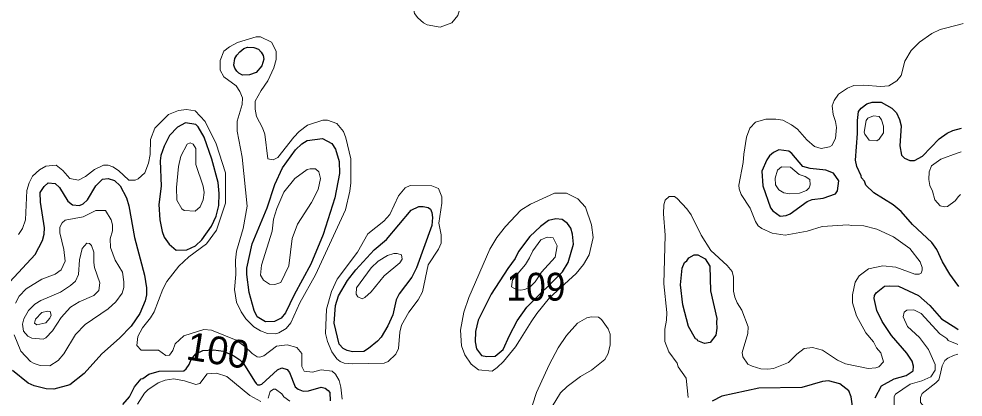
# Model space of a CAD drawing. Extents: x 673.3 to 698.5, y 6984.3 to 7012.3.
# Drawn here: x 695.603 to 698.317, y 7001.674 to 7002.761 of the extents above; entities that cross this region are included whole.
import ezdxf
from ezdxf.enums import TextEntityAlignment as Align

# ---------------------------------------------------------------- set-up
doc = ezdxf.new("R2010")
doc.units = 0
doc.header["$LTSCALE"] = 0.032
doc.layers.add('1', color=7, linetype='Continuous', lineweight=25)
doc.layers.add('2', color=7, linetype='Continuous', lineweight=13)
doc.layers.add('21', color=7, linetype='Continuous')
doc.layers.add('61', color=7, linetype='Continuous')

msp = doc.modelspace()

# ---------------------------------------------------------------- linework, layer by layer
at = {"layer": '1'}
for points in [[(696.2459, 7002.599), (696.2357, 7002.6051), (696.2294, 7002.6109), (696.2238, 7002.6196), (696.2213, 7002.6279), (696.2238, 7002.6474), (696.2294, 7002.6573), (696.2382, 7002.6667), (696.2492, 7002.6763), (696.2604, 7002.68), (696.2785, 7002.6793), (696.2913, 7002.6743), (696.2993, 7002.6655), (696.3051, 7002.656), (696.3067, 7002.6458), (696.3011, 7002.6264), (696.2853, 7002.6075), (696.2658, 7002.6004)], [(696.1576, 7002.358), (696.1357, 7002.4213), (696.1182, 7002.4506), (696.1114, 7002.4579), (696.0816, 7002.4625), (696.0592, 7002.45), (696.0363, 7002.4257), (696.0204, 7002.3954), (696.0114, 7002.3685), (696.0096, 7002.3533), (696.0121, 7002.2808), (696.0056, 7002.2275), (696.0079, 7002.1835), (696.0145, 7002.1505), (696.0205, 7002.1338), (696.0351, 7002.1136), (696.0549, 7002.0963), (696.0855, 7002.0972), (696.1111, 7002.109), (696.1289, 7002.1267), (696.1571, 7002.1656), (696.1698, 7002.194), (696.1781, 7002.2253), (696.1789, 7002.2589), (696.1756, 7002.2907)], [(696.3388, 7002.2856), (696.3605, 7002.3331), (696.3978, 7002.385), (696.4167, 7002.4023), (696.4315, 7002.4113), (696.4761, 7002.4178), (696.5022, 7002.4031), (696.5128, 7002.3868), (696.5234, 7002.351), (696.5242, 7002.3165), (696.5113, 7002.2471), (696.4776, 7002.1419), (696.4422, 7002.0565), (696.3939, 7001.9682), (696.3697, 7001.9164), (696.3564, 7001.9015), (696.3376, 7001.8913), (696.3117, 7001.8902), (696.2881, 7001.9048), (696.2789, 7001.9233), (696.2645, 7001.9745), (696.258, 7002.0262), (696.258, 7002.0451), (696.2731, 7002.1145), (696.3168, 7002.2181)], [(697.9494, 7002.2582), (697.9559, 7002.2672), (697.9591, 7002.2962), (697.9442, 7002.3177), (697.9217, 7002.3266), (697.877, 7002.3315), (697.8555, 7002.3369), (697.8241, 7002.3744), (697.8155, 7002.3812), (697.7868, 7002.3844), (697.7716, 7002.3768), (697.7604, 7002.3673), (697.7525, 7002.3562), (697.7378, 7002.3231), (697.7409, 7002.2813), (697.7632, 7002.2186), (697.7697, 7002.2092), (697.791, 7002.1947), (697.8076, 7002.1957), (697.8193, 7002.2008), (697.8686, 7002.2365), (697.8827, 7002.2419), (697.9148, 7002.2455)], [(696.7303, 7002.2117), (696.7526, 7002.2216), (696.7653, 7002.2223), (696.7795, 7002.2191), (696.7856, 7002.2141), (696.7897, 7002.2044), (696.7913, 7002.1901), (696.7897, 7002.1678), (696.7457, 7002.0461), (696.7322, 7002.0193), (696.6957, 7001.9709), (696.6876, 7001.954), (696.678, 7001.911), (696.6637, 7001.879), (696.6439, 7001.8467), (696.634, 7001.8353), (696.6083, 7001.8137), (696.5945, 7001.8056), (696.5614, 7001.8047), (696.5464, 7001.8081), (696.5351, 7001.8142), (696.5235, 7001.8268), (696.5089, 7001.8872), (696.5133, 7001.9372), (696.5213, 7001.9657), (696.5471, 7002.0095), (696.5716, 7002.0402), (696.624, 7002.0974), (696.6599, 7002.1275)], [(697.1969, 7002.1135), (697.194, 7002.1422), (697.1892, 7002.1596), (697.1797, 7002.1727), (697.1644, 7002.185), (697.1464, 7002.1865), (697.1253, 7002.1816), (697.1019, 7002.1649), (697.0712, 7002.1358), (697.0391, 7002.0923), (697.0293, 7002.0728), (697.0081, 7002.0443), (696.9599, 7001.9699), (696.9226, 7001.8953), (696.9152, 7001.8627), (696.9144, 7001.8328), (696.9185, 7001.8133), (696.9329, 7001.7942), (696.9474, 7001.7908), (696.9718, 7001.7916), (696.9947, 7001.8109), (697.0133, 7001.8514), (697.0352, 7001.8932), (697.0632, 7001.9331), (697.1653, 7002.0345), (697.1815, 7002.0614)], [(697.5113, 7001.9391), (697.5048, 7001.9972), (697.5096, 7002.0445), (697.5157, 7002.0615), (697.5228, 7002.0663), (697.5284, 7002.0749), (697.5441, 7002.0831), (697.5544, 7002.083), (697.5748, 7002.0716), (697.5886, 7002.0505), (697.591, 7001.9799), (697.609, 7001.9001), (697.6074, 7001.8894), (697.609, 7001.8721), (697.6058, 7001.8523), (697.5899, 7001.8312), (697.5731, 7001.8283), (697.5541, 7001.8362), (697.5525, 7001.8397), (697.5471, 7001.8421), (697.5272, 7001.8775)]]:
    msp.add_lwpolyline(points, close=True, dxfattribs=at)
for points in [[(698.3045, 7001.9922), (698.2936, 7002.0067), (698.2783, 7002.0271), (698.2572, 7002.0627), (698.2411, 7002.0982), (698.2266, 7002.1187), (698.1707, 7002.1705), (698.1385, 7002.2074), (698.1157, 7002.2269), (698.0604, 7002.2613), (698.0374, 7002.2835), (698.0333, 7002.2948), (698.0244, 7002.3048), (698.024, 7002.31), (698.0108, 7002.3373), (698.0073, 7002.3556), (698.013, 7002.4316), (698.013, 7002.4691), (698.016, 7002.4953), (698.0232, 7002.5046), (698.0395, 7002.5169), (698.0553, 7002.522), (698.0808, 7002.5219), (698.1117, 7002.505), (698.1252, 7002.4911), (698.1341, 7002.4718), (698.1383, 7002.4536), (698.1351, 7002.3963), (698.139, 7002.3695), (698.148, 7002.361), (698.1638, 7002.3545), (698.1771, 7002.3543), (698.2002, 7002.3666), (698.2481, 7002.4167), (698.2705, 7002.4326), (698.2871, 7002.4407), (698.3117, 7002.4471)], [(695.5775, 7002.0051), (695.6496, 7002.0837), (695.6707, 7002.1246), (695.6756, 7002.1425), (695.6772, 7002.1607), (695.665, 7002.234), (695.6647, 7002.2621), (695.6758, 7002.2795), (695.6869, 7002.2897), (695.7077, 7002.2877), (695.7202, 7002.2764), (695.7443, 7002.2377), (695.7577, 7002.2267), (695.7774, 7002.2249), (695.788, 7002.2297), (695.8008, 7002.2416), (695.8239, 7002.281), (695.843, 7002.3001), (695.8597, 7002.3021), (695.8784, 7002.2968), (695.894, 7002.2816), (695.912, 7002.247), (695.9192, 7002.2237), (695.9355, 7002.1325), (695.9638, 7002.0244), (695.9696, 7001.9881), (695.9696, 7001.9679), (695.9665, 7001.9506), (695.9503, 7001.9148), (695.9254, 7001.8785), (695.892, 7001.8434), (695.842, 7001.7983), (695.791, 7001.7424), (695.7492, 7001.7094), (695.704, 7001.6975), (695.6815, 7001.6976), (695.6467, 7001.7067), (695.6295, 7001.714), (695.5849, 7001.7504)], [(698.0634, 7001.6718), (698.0822, 7001.7068), (698.1179, 7001.7264), (698.1533, 7001.7363), (698.1726, 7001.7499), (698.174, 7001.7633), (698.1698, 7001.7773), (698.1548, 7001.8007), (698.1105, 7001.8512), (698.0838, 7001.8913), (698.069, 7001.9229), (698.061, 7001.9578), (698.0618, 7001.9666), (698.0665, 7001.9737), (698.0909, 7001.9926), (698.1038, 7001.9943), (698.1307, 7001.9928), (698.1886, 7001.966), (698.2207, 7001.9379), (698.2545, 7001.8993), (698.2956, 7001.873), (698.3025, 7001.8686)], [(695.902, 7001.6532), (695.9206, 7001.6749), (695.9353, 7001.7042), (695.9545, 7001.7267), (695.9591, 7001.7274), (695.9762, 7001.7402), (696.006, 7001.7492), (696.0768, 7001.7496), (696.0838, 7001.7552), (696.0926, 7001.7679), (696.0981, 7001.7821), (696.1116, 7001.7988), (696.1321, 7001.8081), (696.1627, 7001.8101), (696.1907, 7001.806), (696.221, 7001.7925), (696.2379, 7001.7815), (696.2486, 7001.7704), (696.2801, 7001.7199), (696.285, 7001.7134), (696.2891, 7001.7095), (696.2955, 7001.7097), (696.301, 7001.7118), (696.3464, 7001.753), (696.3591, 7001.7581), (696.3743, 7001.754), (696.3809, 7001.7451), (696.3969, 7001.7041), (696.4056, 7001.6969), (696.42, 7001.6914), (696.4356, 7001.6922), (696.4721, 7001.7026), (696.4836, 7001.7), (696.4918, 7001.6928), (696.4964, 7001.6872), (696.4981, 7001.6632)], [(698, 7001.6411), (697.9951, 7001.6748), (697.9885, 7001.692), (697.9624, 7001.7125), (697.9295, 7001.7207), (697.9123, 7001.7187), (697.853, 7001.7019), (697.7292, 7001.6995), (697.6233, 7001.6766), (697.5954, 7001.6622)]]:
    msp.add_lwpolyline(points, dxfattribs=at)
at = {"layer": '2'}
for points in [[(696.8474, 7002.7499), (696.8645, 7002.771), (696.8751, 7002.8065), (696.8738, 7002.816), (696.8629, 7002.8432), (696.8447, 7002.8661), (696.8155, 7002.8887), (696.7898, 7002.8981), (696.7677, 7002.8836), (696.7563, 7002.8706), (696.7329, 7002.8347), (696.7319, 7002.8159), (696.74, 7002.7764), (696.7493, 7002.7643), (696.766, 7002.7494), (696.7762, 7002.7437), (696.8135, 7002.7371)], [(696.2449, 7002.3638), (696.2303, 7002.4384), (696.2303, 7002.4672), (696.2448, 7002.5156), (696.2456, 7002.534), (696.2385, 7002.5528), (696.2271, 7002.5691), (696.1919, 7002.5947), (696.1812, 7002.6142), (696.1814, 7002.6415), (696.1922, 7002.6682), (696.2087, 7002.6811), (696.231, 7002.693), (696.2849, 7002.7093), (696.2976, 7002.7093), (696.3294, 7002.6939), (696.3426, 7002.6683), (696.3427, 7002.6445), (696.3355, 7002.6204), (696.3184, 7002.5829), (696.2996, 7002.5557), (696.2824, 7002.5245), (696.2819, 7002.5019), (696.2857, 7002.4811), (696.3032, 7002.4485), (696.31, 7002.4295), (696.319, 7002.3594), (696.3341, 7002.3559), (696.3476, 7002.3627), (696.3934, 7002.4216), (696.4085, 7002.4373), (696.4328, 7002.4559), (696.4765, 7002.4698), (696.4898, 7002.4699), (696.5168, 7002.4601), (696.5356, 7002.4373), (696.543, 7002.4198), (696.5568, 7002.3589), (696.5567, 7002.2901), (696.5543, 7002.2661), (696.5419, 7002.2121), (696.4559, 7002.0256), (696.4101, 7001.9452), (696.3851, 7001.8875), (696.3711, 7001.8715), (696.3502, 7001.8593), (696.3409, 7001.8565), (696.3177, 7001.8574), (696.2973, 7001.8651), (696.2779, 7001.8766), (696.2556, 7001.8991), (696.2415, 7001.9197), (696.2286, 7001.9475), (696.2229, 7001.9836), (696.2269, 7002.0263), (696.2254, 7002.0682), (696.2286, 7002.094), (696.2481, 7002.1586), (696.2596, 7002.2227)], [(698.0685, 7002.4107), (698.0749, 7002.4155), (698.0877, 7002.4339), (698.0879, 7002.453), (698.0822, 7002.4713), (698.0754, 7002.4805), (698.0589, 7002.4829), (698.0428, 7002.4759), (698.0377, 7002.4687), (698.0325, 7002.4355), (698.0341, 7002.4294), (698.0462, 7002.4131)], [(696.0568, 7002.2402), (696.0559, 7002.277), (696.0622, 7002.337), (696.0689, 7002.3671), (696.0867, 7002.4011), (696.0953, 7002.4046), (696.1037, 7002.4016), (696.1113, 7002.389), (696.1114, 7002.3429), (696.1326, 7002.2808), (696.1356, 7002.262), (696.1332, 7002.2413), (696.1243, 7002.2207), (696.1096, 7002.2083), (696.0785, 7002.2102), (696.071, 7002.2149)], [(696.4041, 7002.1708), (696.4444, 7002.2338), (696.4631, 7002.2713), (696.4695, 7002.3024), (696.465, 7002.3218), (696.4552, 7002.3307), (696.4398, 7002.3307), (696.4314, 7002.3282), (696.3963, 7002.3029), (696.3645, 7002.2629), (696.3448, 7002.2165), (696.3353, 7002.1852), (696.3313, 7002.151), (696.3, 7002.0536), (696.2971, 7002.0245), (696.3063, 7002.0102), (696.3236, 7001.9991), (696.3383, 7001.9976), (696.3562, 7002.0032), (696.3793, 7002.0516), (696.3883, 7002.1298)], [(697.7775, 7002.2845), (697.7768, 7002.3031), (697.7833, 7002.3265), (697.7944, 7002.3356), (697.8205, 7002.3347), (697.845, 7002.3142), (697.8626, 7002.3081), (697.8762, 7002.2999), (697.8769, 7002.2842), (697.8742, 7002.276), (697.8662, 7002.268), (697.8464, 7002.2607), (697.8189, 7002.2583), (697.8014, 7002.2611), (697.7871, 7002.2697)], [(696.7237, 7001.9187), (696.7503, 7001.954), (696.7634, 7001.9767), (696.7789, 7002.0542), (696.8093, 7002.0998), (696.8165, 7002.1165), (696.8165, 7002.1409), (696.8101, 7002.1744), (696.819, 7002.2316), (696.8182, 7002.25), (696.8086, 7002.2742), (696.7903, 7002.2816), (696.7278, 7002.2826), (696.7132, 7002.2752), (696.6942, 7002.2528), (696.6694, 7002.1992), (696.6515, 7002.1802), (696.6055, 7002.1439), (696.5763, 7002.0904), (696.5181, 7002.0128), (696.5012, 7001.9774), (696.4872, 7001.9271), (696.4844, 7001.8573), (696.4904, 7001.8345), (696.5028, 7001.8043), (696.5164, 7001.7846), (696.5265, 7001.7767), (696.5383, 7001.7721), (696.5624, 7001.7696), (696.6526, 7001.772), (696.664, 7001.7769), (696.6862, 7001.7973), (696.6936, 7001.8136), (696.6976, 7001.8605), (696.7028, 7001.8809)], [(696.872, 7001.8662), (696.8815, 7001.9185), (696.8966, 7001.9607), (696.9563, 7002.0997), (696.9769, 7002.1326), (697.0018, 7002.1649), (697.0457, 7002.2111), (697.0734, 7002.229), (697.1427, 7002.2606), (697.1767, 7002.2607), (697.2097, 7002.2445), (697.231, 7002.2197), (697.2489, 7002.1692), (697.253, 7002.1326), (697.2421, 7002.083), (697.2256, 7002.0553), (697.2047, 7002.029), (697.1277, 7001.9592), (697.0912, 7001.9145), (697.0749, 7001.8908), (697.0419, 7001.8373), (697.0298, 7001.8183), (696.9958, 7001.7764), (696.9779, 7001.7591), (696.9636, 7001.7492), (696.9238, 7001.7523), (696.9025, 7001.7692), (696.8843, 7001.7954), (696.8753, 7001.8215)], [(697.1496, 7002.1088), (697.1381, 7002.1318), (697.1215, 7002.1343), (697.1035, 7002.1264), (697.0798, 7002.0948), (697.0708, 7002.0744), (697.0586, 7002.0557), (697.0215, 7002.0114), (697.0183, 7001.9912), (697.0345, 7001.9823), (697.0447, 7001.9812), (697.0568, 7001.9838), (697.0729, 7001.9925), (697.0872, 7002.0054), (697.1052, 7002.033), (697.1445, 7002.0765)], [(695.8331, 7001.9805), (695.836, 7002.0022), (695.8205, 7002.0467), (695.8182, 7002.0609), (695.8188, 7002.091), (695.8121, 7002.1095), (695.8063, 7002.1153), (695.7985, 7002.1163), (695.7848, 7002.101), (695.777, 7002.0688), (695.7749, 7002.0269), (695.7655, 7002.0078), (695.7511, 7001.995), (695.7226, 7001.9759), (695.6662, 7001.9517), (695.6491, 7001.9417), (695.6305, 7001.923), (695.6173, 7001.899), (695.6138, 7001.8839), (695.6165, 7001.8634), (695.6288, 7001.8497), (695.6401, 7001.8441), (695.6729, 7001.8404), (695.6811, 7001.8444), (695.6996, 7001.8645), (695.725, 7001.9031), (695.7513, 7001.9324), (695.7761, 7001.9476), (695.8188, 7001.9665)], [(696.5975, 7001.9602), (696.6152, 7001.977), (696.6526, 7002.0226), (696.6975, 7002.0602), (696.7049, 7002.0707), (696.703, 7002.0832), (696.6906, 7002.0871), (696.6804, 7002.0871), (696.6625, 7002.0813), (696.6355, 7002.0647), (696.6152, 7002.0456), (696.5738, 7001.9883), (696.5723, 7001.9703), (696.5769, 7001.962), (696.5895, 7001.957)], [(695.6917, 7001.9011), (695.6958, 7001.9102), (695.693, 7001.9198), (695.6856, 7001.9217), (695.669, 7001.9175), (695.6507, 7001.8984), (695.6481, 7001.8872), (695.6549, 7001.882), (695.6803, 7001.8876)]]:
    msp.add_lwpolyline(points, close=True, dxfattribs=at)
for points in [[(698.1933, 7002.0633), (698.163, 7002.1015), (698.1166, 7002.1351), (698.0681, 7002.1572), (698.0314, 7002.166), (697.9948, 7002.167), (697.9865, 7002.1694), (697.9117, 7002.1645), (697.8686, 7002.1512), (697.8047, 7002.1393), (697.768, 7002.1451), (697.738, 7002.1586), (697.728, 7002.166), (697.7197, 7002.1789), (697.705, 7002.2174), (697.6787, 7002.2565), (697.6725, 7002.2731), (697.6717, 7002.2831), (697.6848, 7002.348), (697.6864, 7002.3725), (697.6944, 7002.421), (697.7035, 7002.4471), (697.7203, 7002.464), (697.7493, 7002.4732), (697.7787, 7002.4731), (697.7985, 7002.4697), (697.8238, 7002.457), (697.8408, 7002.4442), (697.8675, 7002.4133), (697.889, 7002.3941), (697.9085, 7002.3885), (697.933, 7002.3937), (697.9396, 7002.3977), (697.9494, 7002.4175), (697.9526, 7002.449), (697.9501, 7002.4666), (697.9428, 7002.4865), (697.9405, 7002.5111), (697.946, 7002.5267), (697.9584, 7002.5448), (697.9839, 7002.5621), (698.0027, 7002.57), (698.0314, 7002.5709), (698.0803, 7002.5668), (698.1034, 7002.5687), (698.1263, 7002.5833), (698.1388, 7002.598), (698.1495, 7002.64), (698.1675, 7002.67), (698.1908, 7002.6942), (698.2263, 7002.7191), (698.2507, 7002.7305), (698.307, 7002.7453), (698.3165, 7002.7478)], [(696.0911, 7002.0773), (696.1426, 7002.1146), (696.1707, 7002.154), (696.1967, 7002.2315), (696.1969, 7002.3186), (696.1705, 7002.4022), (696.1382, 7002.4666), (696.1094, 7002.4969), (696.0848, 7002.5007), (696.0619, 7002.4977), (696.0334, 7002.4863), (695.9941, 7002.4471), (695.9811, 7002.415), (695.9802, 7002.3719), (695.9754, 7002.3464), (695.9647, 7002.3186), (695.9462, 7002.3011), (695.9372, 7002.298), (695.9192, 7002.2981), (695.8892, 7002.3254), (695.8728, 7002.3363), (695.8597, 7002.3412), (695.8467, 7002.3404), (695.8209, 7002.3284), (695.7943, 7002.3085), (695.7747, 7002.2981), (695.75, 7002.3029), (695.7297, 7002.3254), (695.7099, 7002.3406), (695.6811, 7002.3379), (695.6626, 7002.3273), (695.6424, 7002.3095), (695.6331, 7002.2904), (695.6264, 7002.2676), (695.6223, 7002.1838), (695.6137, 7002.1589), (695.6023, 7002.1419)], [(698.3106, 7002.3788), (698.2992, 7002.3748), (698.2521, 7002.3582), (698.2259, 7002.3392), (698.219, 7002.322), (698.2182, 7002.2999), (698.2211, 7002.2827), (698.2288, 7002.2661), (698.2351, 7002.2414), (698.2507, 7002.2238), (698.2634, 7002.2208), (698.2717, 7002.2224), (698.2934, 7002.2384), (698.3037, 7002.2509), (698.3087, 7002.2569)], [(697.5267, 7001.6732), (697.5202, 7001.7288), (697.4978, 7001.7611), (697.4948, 7001.7722), (697.4704, 7001.804), (697.4598, 7001.8341), (697.4592, 7001.8695), (697.464, 7001.8951), (697.4649, 7001.9174), (697.4567, 7001.9998), (697.46, 7002.1397), (697.4551, 7002.2005), (697.4567, 7002.2272), (697.4608, 7002.2402), (697.4717, 7002.251), (697.4868, 7002.2508), (697.4952, 7002.2449), (697.523, 7002.2154), (697.5347, 7002.1982), (697.564, 7002.1396), (697.5912, 7002.0952), (697.6383, 7002.0521), (697.6527, 7002.0353), (697.6571, 7002.0185), (697.6571, 7001.979), (697.6607, 7001.9617), (697.6675, 7001.9449), (697.6809, 7001.9238), (697.6984, 7001.876), (697.6977, 7001.8573), (697.6814, 7001.8024), (697.6831, 7001.79), (697.6981, 7001.7693), (697.7103, 7001.7629), (697.7354, 7001.7558), (697.7549, 7001.7541), (697.7712, 7001.7567), (697.815, 7001.7739), (697.8387, 7001.7972), (697.8601, 7001.814), (697.8839, 7001.8168), (697.9127, 7001.8091), (697.9557, 7001.7806), (697.9787, 7001.7699), (698.0433, 7001.7569), (698.0657, 7001.758), (698.0746, 7001.7613), (698.0877, 7001.7755), (698.0805, 7001.8011), (698.0678, 7001.8156), (698.0587, 7001.8329), (698.0371, 7001.8591), (698.0099, 7001.9075), (697.9991, 7001.9452), (697.999, 7001.9679), (698.0066, 7002.0047), (698.0178, 7002.0229), (698.0443, 7002.0433), (698.086, 7002.0513), (698.1235, 7002.0473), (698.1779, 7002.0276), (698.1901, 7002.0271), (698.196, 7002.0302), (698.1993, 7002.0387), (698.1992, 7002.0466), (698.1933, 7002.0633)], [(695.5893, 7001.8535), (695.6085, 7001.806), (695.6363, 7001.777), (695.6469, 7001.7709), (695.6645, 7001.7654), (695.6923, 7001.764), (695.7161, 7001.7799), (695.7322, 7001.7984), (695.7662, 7001.8544), (695.7939, 7001.8829), (695.8597, 7001.9276), (695.8814, 7001.9477), (695.8995, 7001.9731), (695.9052, 7001.9895), (695.9052, 7002.0057), (695.9005, 7002.0331), (695.8797, 7002.0676), (695.8664, 7002.1045), (695.8654, 7002.1287), (695.8719, 7002.1521), (695.8719, 7002.1689), (695.8687, 7002.1838), (695.8517, 7002.2102), (695.8239, 7002.2109), (695.7882, 7002.1923), (695.7364, 7002.1829), (695.7276, 7002.1749), (695.7213, 7002.1624), (695.7208, 7002.1468), (695.7326, 7002.0985), (695.7359, 7002.0652), (695.7245, 7002.0396), (695.7072, 7002.028), (695.6689, 7002.0129), (695.624, 7001.9856), (695.6043, 7001.9647), (695.5934, 7001.9438)], [(696.5317, 7001.6686), (696.5282, 7001.7028), (696.5236, 7001.7217), (696.5134, 7001.7403), (696.5031, 7001.749), (696.4715, 7001.7531), (696.4466, 7001.746), (696.4229, 7001.7488), (696.4158, 7001.7624), (696.4158, 7001.7999), (696.4015, 7001.8168), (696.3744, 7001.8249), (696.3434, 7001.8207), (696.3068, 7001.7932), (696.2959, 7001.7891), (696.2883, 7001.7899), (696.2731, 7001.7993), (696.2522, 7001.82), (696.2276, 7001.838), (696.1571, 7001.8665), (696.1346, 7001.8681), (696.0768, 7001.8506), (696.0525, 7001.8272), (696.0453, 7001.8079), (696.0361, 7001.7948), (696.0251, 7001.7941), (696.0047, 7001.8095), (695.9547, 7001.8092), (695.942, 7001.8229), (695.9454, 7001.8484), (695.9581, 7001.8736), (695.9814, 7001.9017), (695.9918, 7001.9197), (696.0168, 7001.9845), (696.0283, 7002.0065), (696.0626, 7002.0507), (696.0911, 7002.0773)], [(697.1352, 7001.6477), (697.1591, 7001.687), (697.1783, 7001.7046), (697.2169, 7001.7332), (697.2488, 7001.7515), (697.2866, 7001.7828), (697.2968, 7001.8), (697.3019, 7001.8247), (697.3018, 7001.8548), (697.297, 7001.8705), (697.2769, 7001.8972), (697.2691, 7001.9039), (697.2472, 7001.9047), (697.235, 7001.9025), (697.2087, 7001.8864), (697.177, 7001.8512), (697.1531, 7001.8159), (697.1266, 7001.7674), (697.0905, 7001.6871), (697.0788, 7001.6523)], [(698.3018, 7001.8252), (698.2998, 7001.8261), (698.2736, 7001.8372), (698.2694, 7001.8429), (698.2497, 7001.8564), (698.1959, 7001.9146), (698.1752, 7001.9247), (698.1545, 7001.9244), (698.1475, 7001.9187), (698.1441, 7001.9047), (698.1566, 7001.8774), (698.1912, 7001.846), (698.2169, 7001.8114), (698.2359, 7001.7682), (698.236, 7001.7519), (698.2241, 7001.7327), (698.1983, 7001.7213), (698.1647, 7001.711), (698.1219, 7001.683), (698.1179, 7001.6756), (698.1184, 7001.6462)], [(698.299, 7001.6465), (698.2278, 7001.6458), (698.2142, 7001.6462), (698.2009, 7001.6509), (698.1941, 7001.6585), (698.1937, 7001.6727), (698.199, 7001.6844), (698.238, 7001.7151), (698.2467, 7001.7235), (698.2504, 7001.7386), (698.2559, 7001.7646), (698.2643, 7001.7798), (698.273, 7001.7859), (698.2884, 7001.7934), (698.3014, 7001.7978)], [(696.2981, 7001.6612), (696.267, 7001.6792), (696.2004, 7001.7336), (696.1708, 7001.7434), (696.1446, 7001.7408), (696.1227, 7001.7134), (696.1112, 7001.7102), (696.0794, 7001.7215), (696.0481, 7001.7271), (696.0236, 7001.723), (696.0036, 7001.7153), (695.974, 7001.6956), (695.9643, 7001.6859), (695.9437, 7001.6542)], [(696.3813, 7001.6627), (696.3643, 7001.6753), (696.3589, 7001.684), (696.3407, 7001.6971), (696.3353, 7001.6969), (696.3256, 7001.6905), (696.3196, 7001.6717)]]:
    msp.add_lwpolyline(points, dxfattribs=at)

# ---------------------------------------------------------------- texts
at = {"layer": '21', "width": 0.95}
msp.add_text('109', height=0.08, dxfattribs=at).set_placement((697.0042, 7001.9515))
at = {"layer": '61'}
msp.add_text('100', height=0.08, rotation=350.795, dxfattribs=at).set_placement((696.1688, 7001.769), align=Align.CENTER)

doc.saveas('drawing.dxf')
